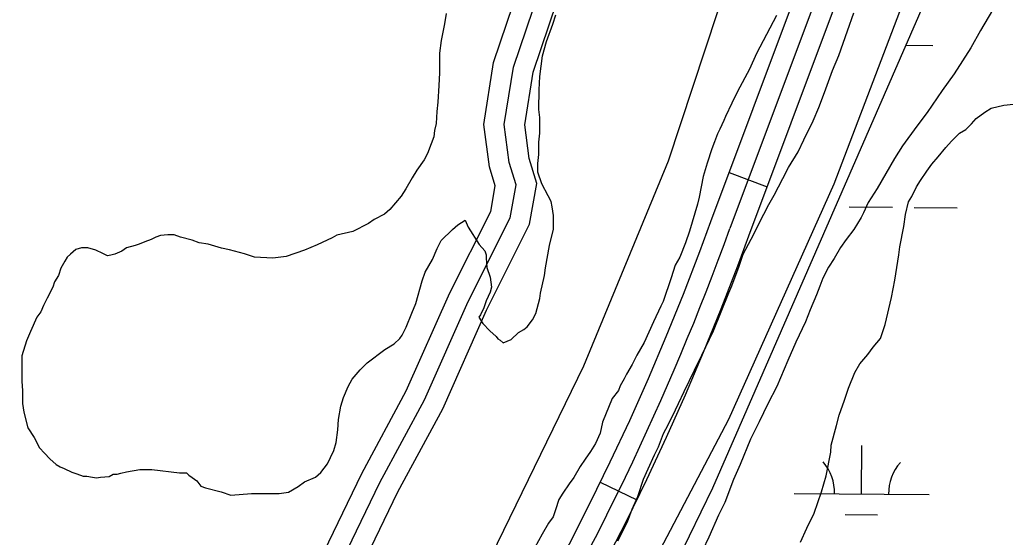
# Model space of a CAD drawing. Extents: x 3271442 to 3309282, y 752266 to 777610.
# Drawn here: x 3287950 to 3288680, y 775070 to 775453 of the extents above; entities that cross this region are included whole.
import ezdxf

# ---------------------------------------------------------------- set-up
doc = ezdxf.new("R2010")
doc.units = 0
for name, color, linetype in [('V-LEVE-TOET', 7, 'Continuous'), ('V-ROAD-CNTR', 7, 'Continuous'), ('V-SITE-VEGE', 7, 'Continuous'), ('V-WETL-SWMP', 7, 'Continuous')]:
    doc.layers.add(name, color=color, linetype=linetype)

msp = doc.modelspace()

# ---------------------------------------------------------------- linework, layer by layer
at = {"layer": 'V-LEVE-TOET'}
for points in [[(3287788.5, 774708.17), (3287989.07, 774618.37), (3288022.41, 774607.12), (3288077.36, 774578.79), (3288104.28, 774570.49), (3288134.71, 774564.52), (3288156.42, 774572.64), (3288177.01, 774598.33), (3288192.94, 774627.56), (3288205.95, 774660.89), (3288305.01, 774833.89), (3288474.93, 775157.16), (3288552.91, 775331.41), (3288712.06, 775749.02), (3288745.25, 775831.26)], [(3288605.08, 775831.22), (3288502.86, 775568.82), (3288429.97, 775348.27)], [(3288429.97, 775348.27), (3288367.31, 775196.22), (3288298.83, 775055.91), (3288255.75, 774972.31), (3288245.13, 774951.85), (3288228.63, 774924.39), (3288213.29, 774895.74), (3288190.89, 774858.34), (3288173.81, 774833.22), (3288149.71, 774812.22), (3288127.43, 774805.87), (3288084.67, 774806.03), (3288047.81, 774815.54), (3287961.78, 774836.37), (3287896.85, 774858.87)]]:
    msp.add_lwpolyline(points, dxfattribs=at)
at = {"layer": 'V-ROAD-CNTR'}
for p, q in [((3288475.32, 775339.73), (3288503.42, 775329.22)), ((3288379.77, 775110.41), (3288406.74, 775097.27))]:
    msp.add_line(p, q, dxfattribs=at)
for points in [[(3288174.73, 774748.81), (3288153.56, 774880.93), (3288150.66, 774939.72), (3288155.12, 774996.46), (3288164.46, 775036.92), (3288202.97, 775116.87), (3288236.03, 775178.07), (3288268.31, 775250.54), (3288298.55, 775310.92), (3288301.9, 775329.81), (3288297.62, 775343.9), (3288293.47, 775375.43), (3288300.74, 775421.36), (3288349.37, 775564.9), (3288377.75, 775648.86), (3288396.79, 775691.21), (3288444.99, 775838.59)], [(3288188.37, 774758.28), (3288168.5, 774882.49), (3288165.69, 774939.5), (3288169.99, 774994.18), (3288178.7, 775031.91), (3288216.33, 775110.05), (3288249.5, 775171.45), (3288281.87, 775244.12), (3288312.94, 775306.15), (3288317.3, 775330.73), (3288312.33, 775347.08), (3288308.63, 775375.23), (3288315.35, 775417.75), (3288363.58, 775560.09), (3288391.73, 775643.37), (3288410.8, 775685.79), (3288459.25, 775833.93)], [(3288228.84, 774840.15), (3288289.69, 774946.59), (3288307.48, 774975.9), (3288324.33, 775005.17), (3288340.74, 775034.82), (3288356.89, 775064.8), (3288372.26, 775094.99), (3288387.07, 775125.39), (3288401.64, 775156.12), (3288415.41, 775187.05), (3288428.61, 775218.17), (3288441.42, 775249.75), (3288453.54, 775281.34), (3288461.74, 775303.43), (3288619.21, 775724.21), (3288661.43, 775833.98)], [(3288254.77, 774825.06), (3288315.54, 774931.36), (3288333.3, 774960.63), (3288350.46, 774990.42), (3288367.07, 775020.45), (3288383.47, 775050.88), (3288399.12, 775081.61), (3288414.11, 775112.4), (3288428.9, 775143.6), (3288442.93, 775175.09), (3288456.33, 775206.67), (3288469.33, 775238.74), (3288481.6, 775270.75), (3288489.85, 775292.95), (3288647.26, 775713.57), (3288693.57, 775833.99)], [(3288677.5, 775833.99), (3288633.24, 775718.89), (3288475.79, 775298.19)], [(3288198.62, 774789.15), (3288183.44, 774884.05), (3288180.72, 774939.28), (3288184.85, 774991.89), (3288192.94, 775026.91), (3288229.7, 775103.23), (3288262.97, 775164.82), (3288295.44, 775237.71), (3288327.33, 775301.39), (3288332.7, 775331.65), (3288327.04, 775350.26), (3288323.78, 775375.03), (3288329.97, 775414.15), (3288377.79, 775555.28), (3288405.71, 775637.88), (3288424.8, 775680.37), (3288473.5, 775829.26)]]:
    msp.add_lwpolyline(points, dxfattribs=at)
msp.add_arc((3286634.87, 775964.37), 1957.75, 328.41519, 340.10635, dxfattribs=at)
at = {"layer": 'V-SITE-VEGE'}
for p, q in [((3288265.47, 775457.52), (3288264.27, 775449.9)), ((3288344.51, 775449.6), (3288346.88, 775456.62)), ((3288510.3, 775456), (3288495.55, 775427.94)), ((3288562.97, 775444.67), (3288567.71, 775458.12)), ((3288670.22, 775460.08), (3288661.38, 775444.88)), ((3288264.27, 775449.9), (3288261.88, 775437.61)), ((3288339.78, 775436.73), (3288344.51, 775449.6)), ((3288556.46, 775426.54), (3288562.97, 775444.67)), ((3288661.38, 775444.88), (3288654.3, 775432.02)), ((3288261.88, 775437.61), (3288260.67, 775428.24)), ((3288336.81, 775426.2), (3288339.78, 775436.73)), ((3288654.3, 775432.02), (3288641.92, 775412.74)), ((3288260.67, 775428.24), (3288260.62, 775413.6)), ((3288334.99, 775410.98), (3288336.81, 775426.2)), ((3288495.55, 775427.94), (3288490.23, 775416.24)), ((3288551.73, 775415.42), (3288556.46, 775426.54)), ((3288260.62, 775413.6), (3288260, 775404.23)), ((3288334.37, 775401.02), (3288334.99, 775410.98)), ((3288490.23, 775416.24), (3288481.39, 775399.88)), ((3288545.81, 775399.05), (3288551.73, 775415.42)), ((3288641.92, 775412.74), (3288633.09, 775400.47)), ((3288260, 775404.23), (3288259.36, 775391.94)), ((3288334.32, 775386.38), (3288334.37, 775401.02)), ((3288481.39, 775399.88), (3288477.25, 775391.11)), ((3288541.67, 775387.93), (3288545.81, 775399.05)), ((3288633.09, 775400.47), (3288621.9, 775384.11)), ((3288259.36, 775391.94), (3288258.75, 775384.91)), ((3288477.25, 775391.11), (3288472.53, 775381.17)), ((3288669.36, 775387.45), (3288678.74, 775389.76)), ((3288678.74, 775389.76), (3288685.77, 775390.31)), ((3288258.75, 775384.91), (3288258.13, 775376.12)), ((3288334.88, 775380.52), (3288334.32, 775386.38)), ((3288472.53, 775381.17), (3288471.35, 775378.24)), ((3288537.53, 775377.99), (3288541.67, 775387.93)), ((3288621.9, 775384.11), (3288614.25, 775374.19)), ((3288658.2, 775379.88), (3288664.66, 775384.54)), ((3288664.66, 775384.54), (3288669.36, 775387.45)), ((3288258.13, 775376.12), (3288256.94, 775370.86)), ((3288334.83, 775368.81), (3288334.88, 775380.52)), ((3288471.35, 775378.24), (3288468.39, 775371.81)), ((3288530.45, 775363.96), (3288537.53, 775377.99)), ((3288614.25, 775374.19), (3288603.65, 775359.58)), ((3288650.55, 775371.7), (3288654.67, 775375.79)), ((3288654.67, 775375.79), (3288658.2, 775379.88)), ((3288256.94, 775370.86), (3288256.34, 775366.17)), ((3288334.22, 775362.36), (3288334.83, 775368.81)), ((3288466.62, 775368.3), (3288464.26, 775362.45)), ((3288468.39, 775371.81), (3288466.62, 775368.3)), ((3288639.98, 775362.96), (3288645.86, 775368.79)), ((3288645.86, 775368.79), (3288650.55, 775371.7)), ((3288254.56, 775360.91), (3288251.6, 775353.89)), ((3288256.34, 775366.17), (3288254.56, 775360.91)), ((3288334.19, 775352.99), (3288334.22, 775362.36)), ((3288464.26, 775362.45), (3288462.48, 775357.19)), ((3288526.32, 775355.19), (3288530.45, 775363.96)), ((3288603.65, 775359.58), (3288597.76, 775350.23)), ((3288635.86, 775358.29), (3288639.98, 775362.96)), ((3288251.6, 775353.89), (3288249.24, 775349.21)), ((3288333.58, 775346.55), (3288334.19, 775352.99)), ((3288462.48, 775357.19), (3288458.93, 775346.66)), ((3288519.25, 775343.5), (3288526.32, 775355.19)), ((3288629.98, 775351.28), (3288635.86, 775358.29)), ((3288249.24, 775349.21), (3288243.94, 775341.62)), ((3288333.56, 775340.11), (3288333.58, 775346.55)), ((3288458.93, 775346.66), (3288455.96, 775336.71)), ((3288597.76, 775350.23), (3288584.79, 775328.02)), ((3288621.74, 775340.77), (3288625.27, 775346.03)), ((3288625.27, 775346.03), (3288629.98, 775351.28)), ((3288243.94, 775341.62), (3288240.41, 775335.78)), ((3288336.45, 775331.31), (3288333.56, 775340.11)), ((3288515.11, 775335.32), (3288519.25, 775343.5)), ((3288617.02, 775333.76), (3288621.74, 775340.77)), ((3288240.41, 775335.78), (3288235.69, 775327.59)), ((3288341.1, 775322.51), (3288336.45, 775331.31)), ((3288455.96, 775336.71), (3288452.97, 775321.5)), ((3288508.62, 775323.04), (3288515.11, 775335.32)), ((3288614.08, 775329.08), (3288617.02, 775333.76)), ((3288235.69, 775327.59), (3288232.15, 775322.34)), ((3288343.43, 775318.4), (3288341.1, 775322.51)), ((3288504.5, 775316.03), (3288508.62, 775323.04)), ((3288584.79, 775328.02), (3288578.31, 775317.51)), ((3288610.54, 775322.07), (3288614.08, 775329.08)), ((3288232.15, 775322.34), (3288223.92, 775312.41)), ((3288344, 775314.3), (3288343.43, 775318.4)), ((3288451.78, 775316.23), (3288445.85, 775296.34)), ((3288452.97, 775321.5), (3288451.78, 775316.23)), ((3288500.95, 775309.01), (3288504.5, 775316.03)), ((3288578.31, 775317.51), (3288574.76, 775309.91)), ((3288605.8, 775308.61), (3288608.18, 775317.98)), ((3288608.18, 775317.98), (3288610.54, 775322.07)), ((3288219.8, 775308.91), (3288212.17, 775304.84)), ((3288223.92, 775312.41), (3288219.8, 775308.91)), ((3288345.15, 775307.85), (3288344, 775314.3)), ((3288345.1, 775297.89), (3288345.15, 775307.85)), ((3288491.51, 775290.31), (3288500.95, 775309.01)), ((3288574.76, 775309.91), (3288572.99, 775306.4)), ((3288604.59, 775299.83), (3288605.8, 775308.61)), ((3288208.06, 775301.93), (3288196.33, 775296.12)), ((3288212.17, 775304.84), (3288208.06, 775301.93)), ((3288270.13, 775297.59), (3288274.25, 775301.09)), ((3288274.25, 775301.09), (3288279.53, 775304.58)), ((3288279.53, 775304.58), (3288281.85, 775299.31)), ((3288572.99, 775306.4), (3288567.68, 775297.63)), ((3288059.26, 775293.71), (3288053.98, 775293.14)), ((3288063.94, 775293.69), (3288059.26, 775293.71)), ((3288068.62, 775291.91), (3288063.94, 775293.69)), ((3288184.6, 775293.23), (3288181.08, 775291.49)), ((3288196.33, 775296.12), (3288184.6, 775293.23)), ((3288261.9, 775289.42), (3288270.13, 775297.59)), ((3288281.85, 775299.31), (3288290.01, 775286.39)), ((3288342.13, 775285.6), (3288345.1, 775297.89)), ((3288445.85, 775296.34), (3288442.89, 775287.56)), ((3288567.68, 775297.63), (3288561.8, 775290.04)), ((3288601.61, 775284.62), (3288604.59, 775299.83)), ((3288038.14, 775286.76), (3288035.21, 775285.6)), ((3288042.25, 775288.5), (3288038.14, 775286.76)), ((3288046.94, 775290.24), (3288042.25, 775288.5)), ((3288050.46, 775291.98), (3288046.94, 775290.24)), ((3288053.98, 775293.14), (3288050.46, 775291.98)), ((3288077.4, 775289.54), (3288068.62, 775291.91)), ((3288082.66, 775287.76), (3288077.4, 775289.54)), ((3288089.1, 775286.56), (3288082.66, 775287.76)), ((3288099.05, 775283.6), (3288089.1, 775286.56)), ((3288169.93, 775286.26), (3288160.54, 775282.19)), ((3288181.08, 775291.49), (3288169.93, 775286.26)), ((3288258.95, 775283.58), (3288261.9, 775289.42)), ((3288290.01, 775286.39), (3288294.09, 775281.69)), ((3288442.89, 775287.56), (3288438.75, 775277.04)), ((3288485.61, 775279.2), (3288491.51, 775290.31)), ((3288561.8, 775290.04), (3288557.68, 775284.2)), ((3287987.16, 775279.34), (3287984.81, 775277)), ((3287991.27, 775282.84), (3287987.16, 775279.34)), ((3287995.38, 775284), (3287991.27, 775282.84)), ((3288000.06, 775283.97), (3287995.38, 775284)), ((3288005.91, 775282.2), (3288000.06, 775283.97)), ((3288011.17, 775279.83), (3288005.91, 775282.2)), ((3288014.68, 775278.06), (3288011.17, 775279.83)), ((3288017.02, 775278.64), (3288014.68, 775278.06)), ((3288019.96, 775279.21), (3288017.02, 775278.64)), ((3288025.24, 775281.54), (3288019.96, 775279.21)), ((3288028.76, 775283.87), (3288025.24, 775281.54)), ((3288035.21, 775285.6), (3288028.76, 775283.87)), ((3288104.9, 775282.41), (3288099.05, 775283.6)), ((3288116.02, 775279.44), (3288104.9, 775282.41)), ((3288123.62, 775277.06), (3288116.02, 775279.44)), ((3288160.54, 775282.19), (3288147.05, 775277.56)), ((3288255.41, 775275.39), (3288258.95, 775283.58)), ((3288294.09, 775281.69), (3288295.25, 775278.75)), ((3288295.25, 775278.75), (3288295.24, 775276.41)), ((3288339.14, 775269.21), (3288342.13, 775285.6)), ((3288482.65, 775270.43), (3288485.61, 775279.2)), ((3288557.68, 775284.2), (3288552.96, 775276.02)), ((3288598, 775260.03), (3288601, 775278.76)), ((3288601, 775278.76), (3288601.61, 775284.62)), ((3287983.04, 775274.08), (3287980.09, 775268.82)), ((3287984.81, 775277), (3287983.04, 775274.08)), ((3288137.09, 775276.42), (3288123.62, 775277.06)), ((3288147.05, 775277.56), (3288137.09, 775276.42)), ((3288250.1, 775266.04), (3288255.41, 775275.39)), ((3288295.24, 775276.41), (3288295.8, 775269.38)), ((3288438.75, 775277.04), (3288435.21, 775271.19)), ((3288552.96, 775276.02), (3288548.83, 775269.59)), ((3287980.09, 775268.82), (3287978.31, 775263.56)), ((3288247.73, 775259.6), (3288250.1, 775266.04)), ((3288295.8, 775269.38), (3288298.11, 775262.34)), ((3288338.53, 775263.36), (3288339.14, 775269.21)), ((3288435.21, 775271.19), (3288432.25, 775261.83)), ((3288477.32, 775255.8), (3288482.65, 775270.43)), ((3288548.83, 775269.59), (3288544.7, 775261.4)), ((3287975.36, 775258.88), (3287974.18, 775254.79)), ((3287978.31, 775263.56), (3287975.36, 775258.88)), ((3288242.98, 775242.64), (3288247.73, 775259.6)), ((3288298.11, 775262.34), (3288299.26, 775254.72)), ((3288335.56, 775250.48), (3288338.53, 775263.36)), ((3288432.25, 775261.83), (3288426.32, 775244.28)), ((3288544.7, 775261.4), (3288542.34, 775255.56)), ((3288595.61, 775247.15), (3288598, 775260.03)), ((3287974.18, 775254.79), (3287970.04, 775246.6)), ((3288298.07, 775251.21), (3288295.12, 775244.78)), ((3288299.26, 775254.72), (3288298.07, 775251.21)), ((3288334.96, 775246.39), (3288335.56, 775250.48)), ((3288463.73, 775222.47), (3288474.96, 775250.54)), ((3288474.96, 775250.54), (3288477.32, 775255.8)), ((3288542.34, 775255.56), (3288539.97, 775249.12)), ((3287970.04, 775246.6), (3287967.1, 775241.34)), ((3288240.02, 775235.62), (3288242.98, 775242.64)), ((3288295.12, 775244.78), (3288293.34, 775239.52)), ((3288331.98, 775235.27), (3288334.96, 775246.39)), ((3288426.32, 775244.28), (3288424.55, 775240.78)), ((3288539.97, 775249.12), (3288535.24, 775238.01)), ((3288590.85, 775227.26), (3288595.61, 775247.15)), ((3287965.32, 775236.66), (3287962.38, 775232.58)), ((3287967.1, 775241.34), (3287965.32, 775236.66)), ((3288235.89, 775225.09), (3288240.02, 775235.62)), ((3288293.34, 775239.52), (3288290.98, 775234.25)), ((3288329.62, 775230.59), (3288331.98, 775235.27)), ((3288424.55, 775240.78), (3288419.23, 775229.08)), ((3288535.24, 775238.01), (3288531.69, 775229.24)), ((3287962.38, 775232.58), (3287957.65, 775222.05)), ((3288290.98, 775234.25), (3288289.8, 775232.5)), ((3288289.8, 775232.5), (3288292.71, 775227.8)), ((3288292.71, 775227.8), (3288297.96, 775222.51)), ((3288325.5, 775225.34), (3288329.62, 775230.59)), ((3288419.23, 775229.08), (3288412.15, 775213.88)), ((3288531.69, 775229.24), (3288524.61, 775214.03)), ((3287957.65, 775222.05), (3287954.7, 775215.03)), ((3288232.93, 775219.24), (3288235.89, 775225.09)), ((3288297.96, 775222.51), (3288302.63, 775218.39)), ((3288313.75, 775216.01), (3288319.04, 775221.26)), ((3288319.04, 775221.26), (3288323.15, 775223.59)), ((3288323.15, 775223.59), (3288325.5, 775225.34)), ((3288454.87, 775204.34), (3288463.73, 775222.47)), ((3288587.29, 775216.72), (3288590.85, 775227.26)), ((3287954.7, 775215.03), (3287951.14, 775203.92)), ((3288227.05, 775212.82), (3288231.17, 775216.91)), ((3288231.17, 775216.91), (3288232.93, 775219.24)), ((3288302.63, 775218.39), (3288303.8, 775216.63)), ((3288303.8, 775216.63), (3288305.55, 775215.45)), ((3288305.55, 775215.45), (3288307.89, 775213.69)), ((3288307.89, 775213.69), (3288313.75, 775216.01)), ((3288412.15, 775213.88), (3288406.84, 775204.53)), ((3288524.61, 775214.03), (3288518.7, 775200.58)), ((3288582, 775210.3), (3288587.29, 775216.72)), ((3288207.08, 775198.84), (3288220.01, 775208.75)), ((3288220.01, 775208.75), (3288227.05, 775212.82)), ((3288577.88, 775205.05), (3288582, 775210.3)), ((3287951.14, 775203.92), (3287951.07, 775185.17)), ((3288201.79, 775193.59), (3288207.08, 775198.84)), ((3288406.84, 775204.53), (3288403.3, 775197.51)), ((3288449.56, 775193.23), (3288454.87, 775204.34)), ((3288518.7, 775200.58), (3288510.43, 775181.29)), ((3288571.99, 775198.04), (3288577.88, 775205.05)), ((3288195.91, 775186.59), (3288201.79, 775193.59)), ((3288403.3, 775197.51), (3288399.17, 775190.5)), ((3288441.88, 775177.45), (3288449.56, 775193.23)), ((3288563.72, 775179.91), (3288568.45, 775191.61)), ((3288568.45, 775191.61), (3288571.99, 775198.04)), ((3287951.07, 775185.17), (3287951.63, 775178.14)), ((3288192.96, 775181.32), (3288195.91, 775186.59)), ((3288397.4, 775186.99), (3288394.45, 775181.73)), ((3288399.17, 775190.5), (3288397.4, 775186.99)), ((3287951.63, 775178.14), (3287951.59, 775168.77)), ((3288189.41, 775173.14), (3288192.96, 775181.32)), ((3288393.27, 775178.22), (3288388.56, 775172.38)), ((3288394.45, 775181.73), (3288393.27, 775178.22)), ((3288437.75, 775168.68), (3288441.88, 775177.45)), ((3288510.43, 775181.29), (3288503.93, 775168.43)), ((3288560.76, 775171.14), (3288563.72, 775179.91)), ((3288187.63, 775166.7), (3288189.41, 775173.14)), ((3288388.56, 775172.38), (3288381.47, 775154.83)), ((3288556.62, 775160.03), (3288560.76, 775171.14)), ((3287951.59, 775168.77), (3287952.74, 775162.32)), ((3287952.74, 775162.32), (3287955.62, 775150.6)), ((3288185.84, 775156.75), (3288187.63, 775166.7)), ((3288430.07, 775152.89), (3288435.39, 775164)), ((3288435.39, 775164), (3288437.75, 775168.68)), ((3288503.93, 775168.43), (3288497.44, 775154.98)), ((3288185.22, 775149.14), (3288185.84, 775156.75)), ((3288381.47, 775154.83), (3288379.68, 775146.64)), ((3288497.44, 775154.98), (3288490.95, 775142.12)), ((3288554.83, 775152.42), (3288556.62, 775160.03)), ((3287955.62, 775150.6), (3287960.28, 775143.55)), ((3288184.02, 775139.77), (3288185.22, 775149.14)), ((3288426.54, 775146.46), (3288430.07, 775152.89)), ((3288550.68, 775137.79), (3288554.83, 775152.42)), ((3287960.28, 775143.55), (3287964.35, 775135.92)), ((3288379.68, 775146.64), (3288376.14, 775139.04)), ((3288422.98, 775136.52), (3288426.54, 775146.46)), ((3288490.95, 775142.12), (3288483.26, 775123.4)), ((3287964.35, 775135.92), (3287967.85, 775131.81)), ((3288179.88, 775128.66), (3288182.24, 775133.92)), ((3288182.24, 775133.92), (3288184.02, 775139.77)), ((3288372.6, 775133.2), (3288368.48, 775127.35)), ((3288376.14, 775139.04), (3288372.6, 775133.2)), ((3288420.03, 775130.67), (3288422.98, 775136.52)), ((3288550.66, 775132.52), (3288550.68, 775137.79)), ((3287967.85, 775131.81), (3287971.94, 775127.69)), ((3287971.94, 775127.69), (3287976.61, 775123.57)), ((3288177.51, 775123.98), (3288179.88, 775128.66)), ((3288368.48, 775127.35), (3288364.94, 775122.1)), ((3288415.31, 775120.15), (3288420.03, 775130.67)), ((3288547.08, 775114.96), (3288550.66, 775132.52)), ((3287976.61, 775123.57), (3287979.53, 775121.8)), ((3287979.53, 775121.8), (3287982.45, 775120.62)), ((3287982.45, 775120.62), (3287988.3, 775117.67)), ((3288024.61, 775116.95), (3288028.71, 775118.1)), ((3288028.71, 775118.1), (3288038.68, 775119.82)), ((3288038.68, 775119.82), (3288047.47, 775119.79)), ((3288047.47, 775119.79), (3288067.96, 775117.37)), ((3288172.81, 775117.56), (3288177.51, 775123.98)), ((3288364.94, 775122.1), (3288360.22, 775113.92)), ((3288411.76, 775112.55), (3288415.31, 775120.15)), ((3288483.26, 775123.4), (3288478.54, 775112.29)), ((3287988.3, 775117.67), (3287991.81, 775116.49)), ((3287991.81, 775116.49), (3287996.49, 775114.71)), ((3287996.49, 775114.71), (3287999.42, 775114.7)), ((3287999.42, 775114.7), (3288003.51, 775114.1)), ((3288003.51, 775114.1), (3288006.44, 775113.5)), ((3288006.44, 775113.5), (3288009.37, 775114.08)), ((3288009.37, 775114.08), (3288015.82, 775114.64)), ((3288015.82, 775114.64), (3288018.75, 775116.38)), ((3288018.75, 775116.38), (3288021.68, 775116.38)), ((3288021.68, 775116.38), (3288024.61, 775116.95)), ((3288067.96, 775117.37), (3288073.23, 775117.35)), ((3288073.23, 775117.35), (3288074.98, 775115.58)), ((3288074.98, 775115.58), (3288077.31, 775113.82)), ((3288077.31, 775113.82), (3288080.82, 775111.46)), ((3288080.82, 775111.46), (3288083.73, 775107.35)), ((3288160.48, 775110.57), (3288168.69, 775114.06)), ((3288168.69, 775114.06), (3288172.81, 775117.56)), ((3288360.22, 775113.92), (3288356.69, 775109.24)), ((3288407.61, 775099.68), (3288411.76, 775112.55)), ((3288478.54, 775112.29), (3288472.03, 775095.33)), ((3288543.52, 775103.26), (3288547.08, 775114.96)), ((3288083.73, 775107.35), (3288087.24, 775106.17)), ((3288087.24, 775106.17), (3288098.95, 775103.19)), ((3288148.73, 775103), (3288155.78, 775107.08)), ((3288155.78, 775107.08), (3288160.48, 775110.57)), ((3288356.69, 775109.24), (3288351.98, 775102.23)), ((3288098.95, 775103.19), (3288105.97, 775100.83)), ((3288105.97, 775100.83), (3288121.2, 775101.94)), ((3288121.2, 775101.94), (3288134.67, 775101.89)), ((3288134.67, 775101.89), (3288141.7, 775101.86)), ((3288141.7, 775101.86), (3288148.73, 775103)), ((3288349.03, 775097.56), (3288346.66, 775089.95)), ((3288351.98, 775102.23), (3288349.03, 775097.56)), ((3288403.48, 775090.32), (3288407.61, 775099.68)), ((3288538.19, 775087.47), (3288543.52, 775103.26)), ((3288346.66, 775089.95), (3288344.88, 775084.69)), ((3288399.93, 775080.96), (3288403.48, 775090.32)), ((3288472.03, 775095.33), (3288467.31, 775085.98)), ((3288344.88, 775084.69), (3288341.35, 775080.01)), ((3288467.31, 775085.98), (3288460.21, 775069.6)), ((3288532.87, 775076.36), (3288538.19, 775087.47)), ((3288341.35, 775080.01), (3288336.64, 775071.83)), ((3288392.85, 775066.93), (3288399.93, 775080.96)), ((3288528.15, 775065.83), (3288532.87, 775076.36)), ((3288336.64, 775071.83), (3288331.32, 775061.89)), ((3288460.21, 775069.6), (3288455.49, 775059.66))]:
    msp.add_line(p, q, dxfattribs=at)
at = {"layer": 'V-WETL-SWMP'}
for p, q in [((3288463.11, 775106.26), (3288779.65, 775831.27)), ((3288606.23, 775434.08), (3288626.05, 775433.91)), ((3288564.22, 775314.35), (3288596.22, 775314.08)), ((3288612.22, 775313.95), (3288644.22, 775313.69)), ((3288573.32, 775101.66), (3288573.61, 775137.66)), ((3288150.74, 774462.01), (3288463.11, 775106.26)), ((3288523.32, 775102.07), (3288623.31, 775101.25)), ((3288561.19, 775086.33), (3288585.19, 775086.13))]:
    msp.add_line(p, q, dxfattribs=at)
for centre, start, end in [((3288518.08, 775102.59), 358.75626, 40.29991), ((3288628.56, 775101.68), 138.75625, 180.29991)]:
    msp.add_arc(centre, 35.25, start, end, dxfattribs=at)

doc.saveas('drawing.dxf')
